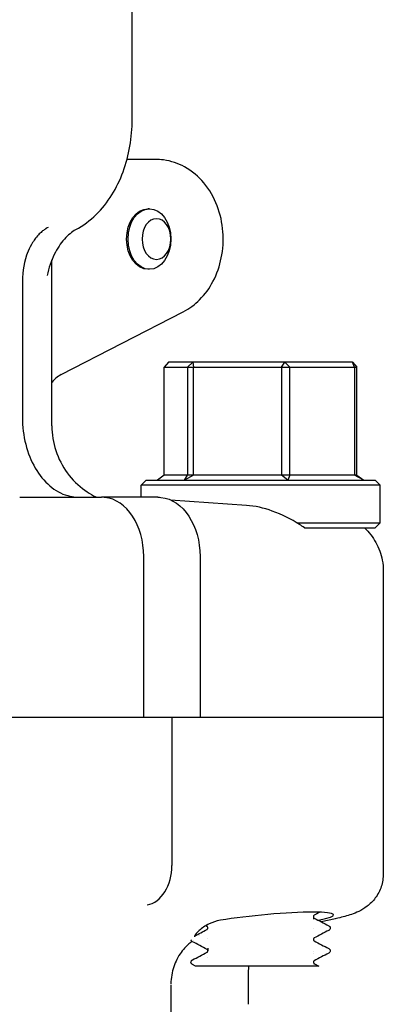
# Model space of a CAD drawing. Header units: inches. Extents: x 1 to 669, y 0 to 417.
# Tile 387 of 448: x 525.83 to 526.97, y 233.59 to 236.68. Entities that reach past the tile are written whole.
import ezdxf

# ---------------------------------------------------------------- set-up
doc = ezdxf.new("R2010")
doc.units = ezdxf.units.IN
doc.header["$LTSCALE"] = 12
doc.header["$MEASUREMENT"] = 0
doc.header["$PDMODE"] = 1
doc.layers.get('Defpoints').update_dxf_attribs({"linetype": 'CONTINUOUS'})
doc.layers.add('D', color=2, linetype='CONTINUOUS')
doc.layers.add('Q', color=4, linetype='CONTINUOUS')
doc.styles.get("Standard").update_dxf_attribs({"font": 'SIMPLEX.SHX', "width": 0.875})
doc.dimstyles.new('STANDARD$0', dxfattribs={"dimscale": 32, "dimtxt": 0.09375, "dimasz": 0.0625, "dimexe": 0.03125, "dimexo": 0.03125, "dimgap": 0.03125, "dimtad": 1, "dimtih": 1, "dimtoh": 1, "dimdec": 4, "dimzin": 12, "dimdsep": 46, "dimlunit": 5, "dimtxsty": 'Standard', "dimcen": -0.03125, "dimclrd": 256, "dimclre": 256, "dimclrt": 256, "dimadec": 0, "dimazin": 0, "dimtfac": 0.875, "dimtdec": 4, "dimtofl": 0, "dimtmove": 0, "dimatfit": 3, "dimfxl": 1, "dimtolj": 1, "dimtzin": 12, "dimlwd": 13, "dimlwe": 13, "dimarcsym": 0})

# ---------------------------------------------------------------- blocks, each defined once
blk = doc.blocks.new('*D31')
at = {"layer": 'D', "lineweight": 13, "transparency": 16777216}
for p, q in [((512.9142, 246.621), (474.3918, 246.621)), ((475.3918, 244.621), (475.3918, 208.621)), ((475.3918, 167.621), (475.3918, 203.621)), ((525.1908, 165.621), (474.3918, 165.621))]:
    blk.add_line(p, q, dxfattribs=at)
at = {"layer": 'D', "transparency": 16777216}
for points in [[(475.0584, 244.621), (475.7251, 244.621), (475.3918, 246.621)], [(475.0584, 167.621), (475.7251, 167.621), (475.3918, 165.621)]]:
    blk.add_solid(points, dxfattribs=at)
at = {"layer": 'Defpoints', "color": 0, "transparency": 16777216}
for p in [(513.9142, 246.621), (475.3918, 165.621), (526.1908, 165.621)]:
    blk.add_point(p, dxfattribs=at)
at = {"layer": 'D', "transparency": 16777216, "insert": (475.3918, 206.121), "char_height": 3, "attachment_point": 5}
blk.add_mtext('\\A1;81{}{\\C2;%%p1}', dxfattribs=at)
blk = doc.blocks.new('*D57')
at = {"layer": 'D', "lineweight": 13, "transparency": 16777216}
for p, q in [((500.1126, 320.496), (456.1663, 320.496)), ((457.1663, 318.496), (457.1663, 250.5585)), ((457.1663, 167.621), (457.1663, 245.5585)), ((525.1908, 165.621), (456.1663, 165.621))]:
    blk.add_line(p, q, dxfattribs=at)
at = {"layer": 'D', "transparency": 16777216}
for points in [[(456.833, 318.496), (457.4996, 318.496), (457.1663, 320.496)], [(456.833, 167.621), (457.4996, 167.621), (457.1663, 165.621)]]:
    blk.add_solid(points, dxfattribs=at)
at = {"layer": 'Defpoints', "color": 0, "transparency": 16777216}
for p in [(501.1126, 320.496), (457.1663, 165.621), (526.1908, 165.621)]:
    blk.add_point(p, dxfattribs=at)
at = {"layer": 'D', "transparency": 16777216, "insert": (457.1663, 248.0585), "char_height": 3, "attachment_point": 5}
blk.add_mtext('\\A1;155{}{\\C2;%%p1}', dxfattribs=at)

msp = doc.modelspace()

# ---------------------------------------------------------------- linework, layer by layer
at = {"layer": 'Q'}
for p, q in [((526.18015, 236.37097), (526.18015, 237.49597)), ((526.25241, 236.24597), (526.16385, 236.24597)), ((526.23407, 236.09097), (526.22965, 236.09097)), ((525.92792, 235.40963), (525.92792, 235.93106)), ((526.23407, 235.90097), (526.22965, 235.90097)), ((525.83544, 235.86343), (525.83544, 235.43621)), ((525.95722, 235.57042), (526.33985, 235.76737)), ((526.29431, 235.60972), (526.28088, 235.5941)), ((526.28088, 235.25535), (526.28088, 235.5941)), ((526.28088, 235.5941), (526.88554, 235.5941)), ((526.8721, 235.60972), (526.29431, 235.60972)), ((526.35356, 235.5941), (526.37035, 235.60972)), ((526.35356, 235.5941), (526.35356, 235.25535)), ((526.37035, 235.60972), (526.3726, 235.5941)), ((526.3726, 235.25535), (526.3726, 235.5941)), ((526.64876, 235.5941), (526.65925, 235.60972)), ((526.64876, 235.5941), (526.64876, 235.25535)), ((526.65925, 235.60972), (526.67493, 235.5941)), ((526.67493, 235.25535), (526.67493, 235.5941)), ((526.8784, 235.5941), (526.8721, 235.60972)), ((526.8721, 235.60972), (526.88554, 235.5941)), ((526.8784, 235.5941), (526.8784, 235.25535)), ((526.88554, 235.25535), (526.88554, 235.5941)), ((526.28088, 235.25535), (526.2595, 235.23972)), ((526.88554, 235.25535), (526.28088, 235.25535)), ((526.34471, 235.23972), (526.35356, 235.25535)), ((526.3726, 235.25535), (526.34471, 235.23972)), ((526.66841, 235.23972), (526.64876, 235.25535)), ((526.67493, 235.25535), (526.66841, 235.23972)), ((526.90691, 235.23972), (526.8784, 235.25535)), ((526.88554, 235.25535), (526.90691, 235.23972)), ((526.22383, 235.23972), (526.20821, 235.2241)), ((526.95821, 235.2241), (526.20821, 235.2241)), ((526.20821, 235.18597), (526.20821, 235.2241)), ((526.22383, 235.23972), (526.94258, 235.23972)), ((526.94258, 235.23972), (526.95821, 235.2241)), ((526.95821, 235.10535), (526.95821, 235.2241)), ((525.8352, 235.18597), (526.07074, 235.18597)), ((526.26026, 235.18597), (526.08333, 235.18597)), ((526.53856, 235.16028), (526.30081, 235.17709)), ((526.69741, 235.10535), (526.95821, 235.10535)), ((526.72124, 235.08972), (526.94258, 235.08972)), ((526.94258, 235.08972), (526.95821, 235.10535)), ((526.2164, 234.49597), (526.2164, 234.99937)), ((526.39317, 234.99937), (526.39317, 234.49597)), ((526.96836, 234.95324), (526.96836, 234.00462)), ((523.65247, 234.49597), (526.96836, 234.49597)), ((526.30478, 234.49597), (526.30478, 234.03074)), ((526.749, 233.87354), (526.749, 233.87353)), ((526.749, 233.8702), (526.749, 233.86163)), ((526.81816, 233.86348), (526.77333, 233.85385)), ((526.41742, 233.8425), (526.41742, 233.8425)), ((526.749, 233.83231), (526.749, 233.83231)), ((526.80196, 233.83442), (526.80196, 233.83386)), ((526.41742, 233.80031), (526.41742, 233.80031)), ((526.749, 233.80204), (526.749, 233.80204)), ((526.41742, 233.77101), (526.41742, 233.76243)), ((526.80196, 233.76302), (526.80196, 233.76236)), ((526.41742, 233.7591), (526.41742, 233.7591)), ((526.41742, 233.74079), (526.41742, 233.74078)), ((526.749, 233.76082), (526.749, 233.76081)), ((526.749, 233.75427), (526.749, 233.75427)), ((526.36446, 233.72728), (526.36446, 233.72673)), ((526.37886, 233.71472), (526.36913, 233.71981)), ((526.749, 233.72682), (526.749, 233.72677)), ((526.749, 233.71864), (526.749, 233.71864)), ((526.54399, 233.68635), (526.54399, 233.5949)), ((526.30167, 233.65645), (526.30167, 233.42952))]:
    msp.add_line(p, q, dxfattribs=at)
at = {"layer": 'Q', "extrusion": (0, 0, -1)}
for centre, major_axis, ratio, start_param, end_param in [((526.22965, 235.99597), (0, 0.095), 0.7071068, -1.5707963, 0), ((526.25617, 235.99597), (0, -0.06375), 0.7071068, -4.712389, 1.5707963), ((526.22965, 235.99597), (0, -0.095), 0.7071068, 0, 1.5707963), ((526.28549, 235.0022), (-0.04823, 0.18078), 0.6843532, 0.1805894, 0.2579801), ((526.25942, 234.9983), (0.00155, 0.18767), 0.7126402, 0.0706749, 1.559188)]:
    msp.add_ellipse(centre, major_axis=major_axis, ratio=ratio, start_param=start_param, end_param=end_param, dxfattribs=at)
at = {"layer": 'Q'}
for centre, major_axis, ratio, start_param, end_param in [((526.23407, 235.99597), (0, 0.095), 0.7071068, -4.712389, 1.5707963), ((525.96802, 235.86343), (0, -0.1875), 0.7071068, -2.0866689, -1.5707972), ((525.31042, 235.43621), (0.6175, -0.02663), 0.0429669, 0.0015519, 0.001853), ((526.08264, 234.9983), (-0.00155, -0.18767), 0.7126402, 1.5824047, 3.0709178), ((526.21562, 234.03045), (-0.00042, -0.12502), 0.7132292, 0.134455, 1.5755027), ((526.59336, 233.98135), (-0.375, -0.02336), 0.0618225, -3.1490443, -3.1454443), ((526.59336, 233.85527), (0.21874, 0.02054), 0.0922857, -0.6814367, 2.2366388)]:
    msp.add_ellipse(centre, major_axis=major_axis, ratio=ratio, start_param=start_param, end_param=end_param, dxfattribs=at)
for points, knots in [([(526.00344, 236.02539), (526.02648, 236.03783), (526.04757, 236.05373), (526.08518, 236.09058), (526.10171, 236.11152), (526.13011, 236.15697), (526.14198, 236.1815), (526.16102, 236.23291), (526.16819, 236.2598), (526.17775, 236.31479), (526.18015, 236.34288), (526.18015, 236.37097)], [3.5062916, 3.5062916, 3.5062916, 3.5062916, 3.7475111, 3.7475111, 3.9887305, 3.9887305, 4.22995, 4.22995, 4.4711695, 4.4711695, 4.712389, 4.712389, 4.712389, 4.712389]), ([(526.33985, 235.76737), (526.35969, 235.77759), (526.37705, 235.79075), (526.40909, 235.82277), (526.42285, 235.8422), (526.44615, 235.88621), (526.4547, 235.91118), (526.46538, 235.96375), (526.46702, 235.99146), (526.4628, 236.04662), (526.45689, 236.0741), (526.43696, 236.12598), (526.4232, 236.15054), (526.38826, 236.19184), (526.36813, 236.20921), (526.32438, 236.23308), (526.30202, 236.24084), (526.26995, 236.24535), (526.26118, 236.24597), (526.25241, 236.24597)], [5.0614548, 5.0614548, 5.0614548, 5.0614548, 5.327509, 5.327509, 5.6405385, 5.6405385, 6.0036715, 6.0036715, 6.3908928, 6.3908928, 6.7809565, 6.7809565, 7.1577936, 7.1577936, 7.4857874, 7.4857874, 7.7547422, 7.7547422, 7.8539816, 7.8539816, 7.8539816, 7.8539816]), ([(525.90985, 236.02895), (525.90899, 236.02844), (525.90818, 236.02793), (525.90763, 236.02757), (525.90526, 236.02604), (525.9023, 236.02395), (525.89891, 236.0212), (525.89577, 236.01866), (525.89226, 236.01556), (525.88854, 236.01181), (525.88477, 236.00801), (525.88077, 236.00353), (525.87673, 235.99834), (525.87366, 235.99438), (525.87057, 235.99), (525.86754, 235.98519), (525.86212, 235.97657), (525.85736, 235.96729), (525.85333, 235.95748), (525.85312, 235.95696), (525.85291, 235.95644), (525.8527, 235.95592)], [0.01027275, 0.01027275, 0.01027275, 0.01027275, 0.01655356, 0.01655356, 0.01655356, 0.04373548, 0.04373548, 0.04373548, 0.06888687, 0.06888687, 0.06888687, 0.09444103, 0.09444103, 0.09444103, 0.11390533, 0.11390533, 0.11390533, 0.14882592, 0.14882592, 0.14882592, 0.15067112, 0.15067112, 0.15067112, 0.15067112]), ([(525.91639, 236.03261), (525.91631, 236.03257), (525.91622, 236.03252), (525.91398, 236.03133), (525.91188, 236.03016), (525.90985, 236.02895)], [-0.369912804, -0.369912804, -0.369912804, -0.369912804, -0.369497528, -0.369497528, -0.358791, -0.358791, -0.358791, -0.358791]), ([(526.00225, 236.02477), (525.99108, 236.01853), (525.97869, 236.00863), (525.95557, 235.98255), (525.94453, 235.9662), (525.92565, 235.92791), (525.91767, 235.90513), (525.91275, 235.88104)], [0.00272604, 0.00272604, 0.00272604, 0.00272604, 0.07670327, 0.07670327, 0.14951643, 0.14951643, 0.22576226, 0.22576226, 0.22576226, 0.22576226]), ([(525.95721, 235.57045), (525.95109, 235.56729), (525.94536, 235.56341), (525.93582, 235.55526), (525.93188, 235.55102), (525.92854, 235.54667), (525.92822, 235.54625), (525.92792, 235.54583)], [0, 0, 0, 0, 0.030252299, 0.030252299, 0.058477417, 0.058477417, 0.061516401, 0.061516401, 0.061516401, 0.061516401]), ([(525.83544, 235.43621), (525.83544, 235.4075), (525.83893, 235.37901), (525.85257, 235.32494), (525.86263, 235.29976), (525.88833, 235.25537), (525.90377, 235.23648), (525.93853, 235.20691), (525.9576, 235.19647), (525.9775, 235.19083)], [0, 0, 0, 0, 0.21872024, 0.21872024, 0.43749993, 0.43749993, 0.65594044, 0.65594044, 0.87472349, 0.87472349, 0.87472349, 0.87472349]), ([(525.9279, 235.40962), (525.9279, 235.38357), (525.93222, 235.35721), (525.94852, 235.30732), (525.96085, 235.28317), (525.99185, 235.24094), (526.01106, 235.22227), (526.04042, 235.20124), (526.04971, 235.19551), (526.06187, 235.18903), (526.06501, 235.18744), (526.06809, 235.18597)], [0, 0, 0, 0, 0.07863495, 0.07863495, 0.15858369, 0.15858369, 0.23821545, 0.23821545, 0.2732779, 0.2732779, 0.28568441, 0.28568441, 0.28568441, 0.28568441]), ([(525.9775, 235.19083), (525.98184, 235.1896), (525.98621, 235.18861), (525.99503, 235.18708), (525.99948, 235.18655), (526.00394, 235.18625)], [-0.095251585, -0.095251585, -0.095251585, -0.095251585, -0.047625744, -0.047625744, -0.000000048, -0.000000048, -0.000000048, -0.000000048]), ([(526.07074, 235.18597), (526.07294, 235.18597), (526.07506, 235.18597), (526.07935, 235.18597), (526.08149, 235.18597), (526.08333, 235.18597)], [0.000005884, 0.000005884, 0.000005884, 0.000005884, 0.021445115, 0.021445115, 0.040994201, 0.040994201, 0.040994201, 0.040994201]), ([(526.09364, 235.18542), (526.09194, 235.18561), (526.09023, 235.18574), (526.08679, 235.18593), (526.08506, 235.18597), (526.08333, 235.18597)], [-0.036780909, -0.036780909, -0.036780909, -0.036780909, -0.018390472, -0.018390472, 0, 0, 0, 0]), ([(526.72124, 235.08972), (526.71575, 235.09358), (526.71026, 235.09725), (526.67992, 235.11661), (526.65065, 235.13164), (526.59316, 235.15204), (526.56528, 235.15836), (526.53856, 235.16028)], [0.41516656, 0.41516656, 0.41516656, 0.41516656, 0.46588132, 0.46588132, 0.69917119, 0.69917119, 0.90179282, 0.90179282, 0.90179282, 0.90179282]), ([(526.9095, 235.08972), (526.92341, 235.07655), (526.93536, 235.06095), (526.95416, 235.02685), (526.9611, 235.00786), (526.96716, 234.97692), (526.96834, 234.96509), (526.96833, 234.95331)], [0, 0, 0, 0, 0.05762994, 0.05762994, 0.11689865, 0.11689865, 0.15226037, 0.15226037, 0.15226037, 0.15226037]), ([(526.96828, 234.00454), (526.96829, 233.99094), (526.96601, 233.97718), (526.95746, 233.95141), (526.95104, 233.93907), (526.93562, 233.91831), (526.92649, 233.90941), (526.90833, 233.89555), (526.89924, 233.89031), (526.88308, 233.88245), (526.87576, 233.8796), (526.85483, 233.87232), (526.84126, 233.86875), (526.82309, 233.86462), (526.82037, 233.86402), (526.8176, 233.86342)], [0, 0, 0, 0, 0.04144761, 0.04144761, 0.08310318, 0.08310318, 0.12291159, 0.12291159, 0.16107176, 0.16107176, 0.19830164, 0.19830164, 0.27058233, 0.27058233, 0.28305012, 0.28305012, 0.28305012, 0.28305012]), ([(526.45675, 233.85846), (526.4436, 233.85626), (526.43191, 233.85224), (526.40884, 233.84113), (526.39838, 233.83343), (526.38571, 233.8218), (526.38182, 233.81746), (526.37748, 233.81174), (526.37628, 233.80987), (526.37534, 233.808), (526.37518, 233.80766), (526.37505, 233.80733)], [-0.48059972, -0.48059972, -0.48059972, -0.48059972, -0.35122814, -0.35122814, -0.18526573, -0.18526573, -0.07925459, -0.07925459, -0.01576384, -0.01576384, -0.000001, -0.000001, -0.000001, -0.000001]), ([(526.75121, 233.87443), (526.75121, 233.87443), (526.75097, 233.87433), (526.75021, 233.87352), (526.74984, 233.87307), (526.74926, 233.87183), (526.74903, 233.87101), (526.749, 233.87019)], [0.00129546, 0.00129546, 0.00129546, 0.00129546, 0.010932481, 0.010932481, 0.016711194, 0.016711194, 0.022147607, 0.022147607, 0.022147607, 0.022147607]), ([(526.749, 233.86969), (526.74902, 233.86909), (526.74915, 233.86848), (526.74972, 233.8669), (526.75026, 233.86627), (526.751, 233.86555), (526.7512, 233.86546), (526.75121, 233.86545), (526.75121, 233.86545), (526.75121, 233.86545)], [0.000545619, 0.000545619, 0.000545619, 0.000545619, 0.004590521, 0.004590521, 0.012697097, 0.012697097, 0.021355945, 0.021355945, 0.021542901, 0.021542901, 0.021542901, 0.021542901]), ([(526.4174, 233.83418), (526.4174, 233.83555), (526.41684, 233.83686), (526.41588, 233.83817), (526.41551, 233.83845), (526.41521, 233.83867), (526.41515, 233.8387), (526.41515, 233.8387)], [0, 0, 0, 0, 0.008990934, 0.008990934, 0.016443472, 0.016443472, 0.021093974, 0.021093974, 0.021093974, 0.021093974]), ([(526.41524, 233.82972), (526.41534, 233.82979), (526.41557, 233.82994), (526.41617, 233.83057), (526.41652, 233.831), (526.41716, 233.83234), (526.4174, 233.83328), (526.4174, 233.83418)], [0.004136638, 0.004136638, 0.004136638, 0.004136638, 0.010860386, 0.010860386, 0.016601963, 0.016601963, 0.022562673, 0.022562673, 0.022562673, 0.022562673]), ([(526.79725, 233.84132), (526.79803, 233.84092), (526.79888, 233.84041), (526.80028, 233.83897), (526.80077, 233.83835), (526.8016, 233.83668), (526.80192, 233.83561), (526.80196, 233.83454)], [0, 0, 0, 0, 0.011237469, 0.011237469, 0.017070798, 0.017070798, 0.023118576, 0.023118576, 0.023118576, 0.023118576]), ([(526.80197, 233.83382), (526.80191, 233.83239), (526.80134, 233.83096), (526.80014, 233.82917), (526.79953, 233.82859), (526.79835, 233.82766), (526.79779, 233.82733), (526.79725, 233.82705)], [0, 0, 0, 0, 0.008080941, 0.008080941, 0.015138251, 0.015138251, 0.02289702, 0.02289702, 0.02289702, 0.02289702]), ([(526.36919, 233.7913), (526.36841, 233.7917), (526.36756, 233.79221), (526.36615, 233.79365), (526.36566, 233.79427), (526.36496, 233.79568), (526.36472, 233.79637), (526.36458, 233.79709)], [0, 0, 0, 0, 0.011320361, 0.011320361, 0.01719438, 0.01719438, 0.02136971, 0.02136971, 0.02136971, 0.02136971]), ([(526.7512, 233.80293), (526.75112, 233.80288), (526.75089, 233.80274), (526.75024, 233.80206), (526.74988, 233.8016), (526.74926, 233.8003), (526.74901, 233.79936), (526.74901, 233.79845)], [0.003556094, 0.003556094, 0.003556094, 0.003556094, 0.010890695, 0.010890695, 0.016653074, 0.016653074, 0.022626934, 0.022626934, 0.022626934, 0.022626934]), ([(526.74901, 233.79835), (526.74902, 233.79771), (526.74915, 233.79704), (526.74972, 233.79543), (526.75027, 233.79478), (526.75102, 233.79405), (526.75123, 233.79395), (526.75125, 233.79394), (526.75125, 233.79394), (526.75125, 233.79394)], [0.000231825, 0.000231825, 0.000231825, 0.000231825, 0.004502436, 0.004502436, 0.012485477, 0.012485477, 0.020940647, 0.020940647, 0.02133955, 0.02133955, 0.02133955, 0.02133955]), ([(526.36809, 233.79195), (526.36618, 233.79064), (526.36391, 233.78899), (526.35737, 233.78379), (526.35262, 233.77966), (526.33871, 233.76525), (526.32868, 233.75239), (526.31305, 233.7215), (526.30715, 233.70449), (526.30244, 233.67769), (526.30153, 233.66833), (526.30139, 233.659)], [0.10935103, 0.10935103, 0.10935103, 0.10935103, 0.138144, 0.138144, 0.18182547, 0.18182547, 0.25669374, 0.25669374, 0.3214511, 0.3214511, 0.35480526, 0.35480526, 0.35480526, 0.35480526]), ([(526.41742, 233.76296), (526.41736, 233.76427), (526.41682, 233.76544), (526.41589, 233.76668), (526.41553, 233.76696), (526.41525, 233.76715), (526.4152, 233.76718), (526.4152, 233.76718)], [0.000582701, 0.000582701, 0.000582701, 0.000582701, 0.009236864, 0.009236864, 0.016895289, 0.016895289, 0.02138958, 0.02138958, 0.02138958, 0.02138958]), ([(526.41521, 233.7582), (526.41521, 233.7582), (526.41546, 233.75831), (526.41621, 233.7591), (526.41656, 233.75953), (526.41716, 233.76081), (526.41738, 233.76163), (526.41742, 233.76244)], [0.001127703, 0.001127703, 0.001127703, 0.001127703, 0.010926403, 0.010926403, 0.016695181, 0.016695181, 0.022116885, 0.022116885, 0.022116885, 0.022116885]), ([(526.80193, 233.76219), (526.80184, 233.76077), (526.80127, 233.75938), (526.80006, 233.75761), (526.79943, 233.75703), (526.79828, 233.75612), (526.79774, 233.75581), (526.79722, 233.75554)], [0.000266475, 0.000266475, 0.000266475, 0.000266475, 0.008371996, 0.008371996, 0.015732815, 0.015732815, 0.023179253, 0.023179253, 0.023179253, 0.023179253]), ([(526.79757, 233.76966), (526.79825, 233.76927), (526.79901, 233.76878), (526.80028, 233.76746), (526.80076, 233.76684), (526.80159, 233.76517), (526.80189, 233.76411), (526.80194, 233.76305)], [0.001513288, 0.001513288, 0.001513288, 0.001513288, 0.011226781, 0.011226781, 0.017052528, 0.017052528, 0.023085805, 0.023085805, 0.023085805, 0.023085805]), ([(526.36446, 233.72729), (526.36452, 233.72875), (526.3651, 233.73018), (526.36632, 233.73198), (526.36694, 233.73256), (526.36809, 233.73347), (526.36863, 233.73379), (526.36915, 233.73406)], [0, 0, 0, 0, 0.008274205, 0.008274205, 0.015558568, 0.015558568, 0.023045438, 0.023045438, 0.023045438, 0.023045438]), ([(526.75125, 233.73144), (526.75125, 233.73144), (526.751, 233.73134), (526.75022, 233.73052), (526.74985, 233.73005), (526.74924, 233.72875), (526.749, 233.72782), (526.749, 233.72693)], [0.001129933, 0.001129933, 0.001129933, 0.001129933, 0.010750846, 0.010750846, 0.016442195, 0.016442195, 0.022336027, 0.022336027, 0.022336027, 0.022336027]), ([(526.36913, 233.71981), (526.36837, 233.72021), (526.36752, 233.72071), (526.36612, 233.72216), (526.36563, 233.72278), (526.3648, 233.72445), (526.36449, 233.72552), (526.36444, 233.72657)], [0.000021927, 0.000021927, 0.000021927, 0.000021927, 0.011054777, 0.011054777, 0.016801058, 0.016801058, 0.022760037, 0.022760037, 0.022760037, 0.022760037]), ([(526.5788, 233.71472), (526.57346, 233.71472), (526.56811, 233.71472), (526.56276, 233.71472), (526.5331, 233.71472), (526.50338, 233.71472), (526.47735, 233.71472), (526.44977, 233.71472), (526.42617, 233.71472), (526.4093, 233.71472), (526.39149, 233.71472), (526.38116, 233.71472), (526.3792, 233.71472), (526.37897, 233.71472), (526.37885, 233.71472), (526.37886, 233.71472)], [0, 0, 0, 0, 0.04090007, 0.04090007, 0.04090007, 0.26771587, 0.26771587, 0.26771587, 0.50799996, 0.50799996, 0.50799996, 0.76159834, 0.76159834, 0.76159834, 0.79151419, 0.79151419, 0.79151419, 0.79151419]), ([(526.54549, 233.71472), (526.54519, 233.71191), (526.54494, 233.70908), (526.54424, 233.69967), (526.54399, 233.693), (526.54399, 233.68635)], [0.226828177, 0.226828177, 0.226828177, 0.226828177, 0.235451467, 0.235451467, 0.255399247, 0.255399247, 0.255399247, 0.255399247]), ([(526.66228, 233.71472), (526.64786, 233.71472), (526.63263, 233.71472), (526.60091, 233.71472), (526.58772, 233.71472), (526.57883, 233.71472)], [0, 0, 0, 0, 0.12504953, 0.12504953, 0.25020186, 0.25020186, 0.25020186, 0.25020186]), ([(526.72759, 233.71472), (526.72201, 233.71472), (526.71367, 233.71472), (526.6897, 233.71472), (526.67659, 233.71472), (526.66228, 233.71472)], [0.00000435, 0.00000435, 0.00000435, 0.00000435, 0.06773892, 0.06773892, 0.13535247, 0.13535247, 0.13535247, 0.13535247]), ([(526.76594, 233.71472), (526.76594, 233.71472), (526.76508, 233.71472), (526.76332, 233.71472), (526.75851, 233.71472), (526.747, 233.71472), (526.72977, 233.71472), (526.72905, 233.71472), (526.72833, 233.71472), (526.72759, 233.71472)], [0.72985829, 0.72985829, 0.72985829, 0.72985829, 0.80874626, 0.80874626, 0.80874626, 1.02467687, 1.02467687, 1.02467687, 1.03367951, 1.03367951, 1.03367951, 1.03367951]), ([(526.74901, 233.72693), (526.74901, 233.72626), (526.74914, 233.72555), (526.74972, 233.72391), (526.75026, 233.72328), (526.75101, 233.72255), (526.75121, 233.72245), (526.75123, 233.72244), (526.75123, 233.72244), (526.75123, 233.72244)], [0, 0, 0, 0, 0.004487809, 0.004487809, 0.012440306, 0.012440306, 0.020885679, 0.020885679, 0.021403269, 0.021403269, 0.021403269, 0.021403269])]:
    msp.add_open_spline(points, degree=3, knots=knots, dxfattribs=at)
for points in [[(525.95721, 235.57045), (525.95721, 235.57045), (525.95721, 235.57045), (525.95721, 235.57045)], [(525.82687, 235.18625), (525.8296, 235.18607), (525.83237, 235.18597), (525.8352, 235.18597)], [(526.00394, 235.18625), (526.00675, 235.18607), (526.00956, 235.18597), (526.01237, 235.18597)], [(526.76899, 233.88376), (526.76306, 233.88065), (526.75713, 233.87754), (526.7512, 233.87443)], [(526.7512, 233.87442), (526.7512, 233.87442), (526.7512, 233.87442), (526.7512, 233.87442)], [(526.75121, 233.86545), (526.75121, 233.86545), (526.7512, 233.86545), (526.7512, 233.86545)], [(526.75141, 233.86534), (526.76668, 233.85733), (526.78196, 233.84932), (526.79724, 233.84133)], [(526.37592, 233.80912), (526.38901, 233.81597), (526.4021, 233.82283), (526.41518, 233.82969)], [(526.41516, 233.83869), (526.41358, 233.83952), (526.412, 233.84035), (526.41042, 233.84118)], [(526.41518, 233.82969), (526.41518, 233.82969), (526.41518, 233.82969), (526.41518, 233.82969)], [(526.79704, 233.82694), (526.78177, 233.81895), (526.7665, 233.81095), (526.75124, 233.80294)], [(526.79725, 233.84132), (526.79724, 233.84132), (526.79724, 233.84133), (526.79724, 233.84133)], [(526.80196, 233.83454), (526.80196, 233.83454), (526.80196, 233.83453), (526.80196, 233.83453)], [(526.80196, 233.83382), (526.80196, 233.83383), (526.80196, 233.83385), (526.80196, 233.83386)], [(526.36822, 233.79204), (526.36822, 233.79204), (526.36822, 233.79204), (526.36822, 233.79204)], [(526.37237, 233.79473), (526.37237, 233.79473), (526.37237, 233.79473), (526.37237, 233.79473)], [(526.39001, 233.80961), (526.39002, 233.80961), (526.39002, 233.80961), (526.39003, 233.80962)], [(526.74901, 233.79845), (526.74901, 233.79845), (526.74901, 233.79845), (526.74901, 233.79845)], [(526.75122, 233.80294), (526.75123, 233.80294), (526.75123, 233.80294), (526.75123, 233.80294)], [(526.75124, 233.79394), (526.76657, 233.7859), (526.78191, 233.77787), (526.79724, 233.76984)], [(526.36919, 233.7913), (526.36919, 233.7913), (526.36919, 233.7913), (526.36919, 233.7913)], [(526.415, 233.76729), (526.39974, 233.7753), (526.38447, 233.7833), (526.36919, 233.7913)], [(526.41522, 233.76717), (526.41521, 233.76717), (526.41521, 233.76718), (526.41521, 233.76718)], [(526.79725, 233.76984), (526.79725, 233.76984), (526.79725, 233.76984), (526.79724, 233.76984)], [(526.80196, 233.76305), (526.80196, 233.76304), (526.80196, 233.76303), (526.80196, 233.76302)], [(526.80196, 233.76233), (526.80196, 233.76234), (526.80196, 233.76235), (526.80196, 233.76236)], [(526.36916, 233.73407), (526.36917, 233.73408), (526.36918, 233.73408), (526.36919, 233.73409)], [(526.36919, 233.73409), (526.38454, 233.74212), (526.39988, 233.75016), (526.41522, 233.75821)], [(526.79723, 233.75554), (526.78189, 233.74751), (526.76655, 233.73947), (526.75121, 233.73142)], [(526.36446, 233.72729), (526.36446, 233.72728), (526.36446, 233.72728), (526.36446, 233.72728)], [(526.36446, 233.72657), (526.36446, 233.72658), (526.36446, 233.72659), (526.36446, 233.72661)], [(526.749, 233.72693), (526.749, 233.72693), (526.749, 233.72693), (526.749, 233.72693)], [(526.75122, 233.72244), (526.75613, 233.71987), (526.76104, 233.71729), (526.76594, 233.71472)]]:
    msp.add_open_spline(points, degree=3, dxfattribs=at)

# ---------------------------------------------------------------- dimensions: what is measured, and where the dimension line sits
at = {"layer": 'D'}
for base, p1, override, picture, middle in [((457.1663, 165.62097), (501.11257, 320.49597), {"dimdec": 1, "dimtp": 1, "dimtm": 1, "dimtdec": 4, "dimtzin": 12, "dimarcsym": 1}, '*D57', (457.1663, 248.05847)), ((475.39178, 165.62097), (513.91424, 246.62097), {"dimdec": 1, "dimtp": 1, "dimtm": 1, "dimarcsym": 1}, '*D31', (475.39178, 206.12097))]:
    dim = msp.add_linear_dim(base=base, p1=p1, p2=(526.1908, 165.62097), angle=90, text='<>{}{\\C2;%%p1}', dimstyle='STANDARD$0', override=override, dxfattribs=at)
    dim.commit()
    dim.dimension.update_dxf_attribs({"geometry": picture, "text_midpoint": middle, "dimtype": 160})

doc.saveas('drawing.dxf')
